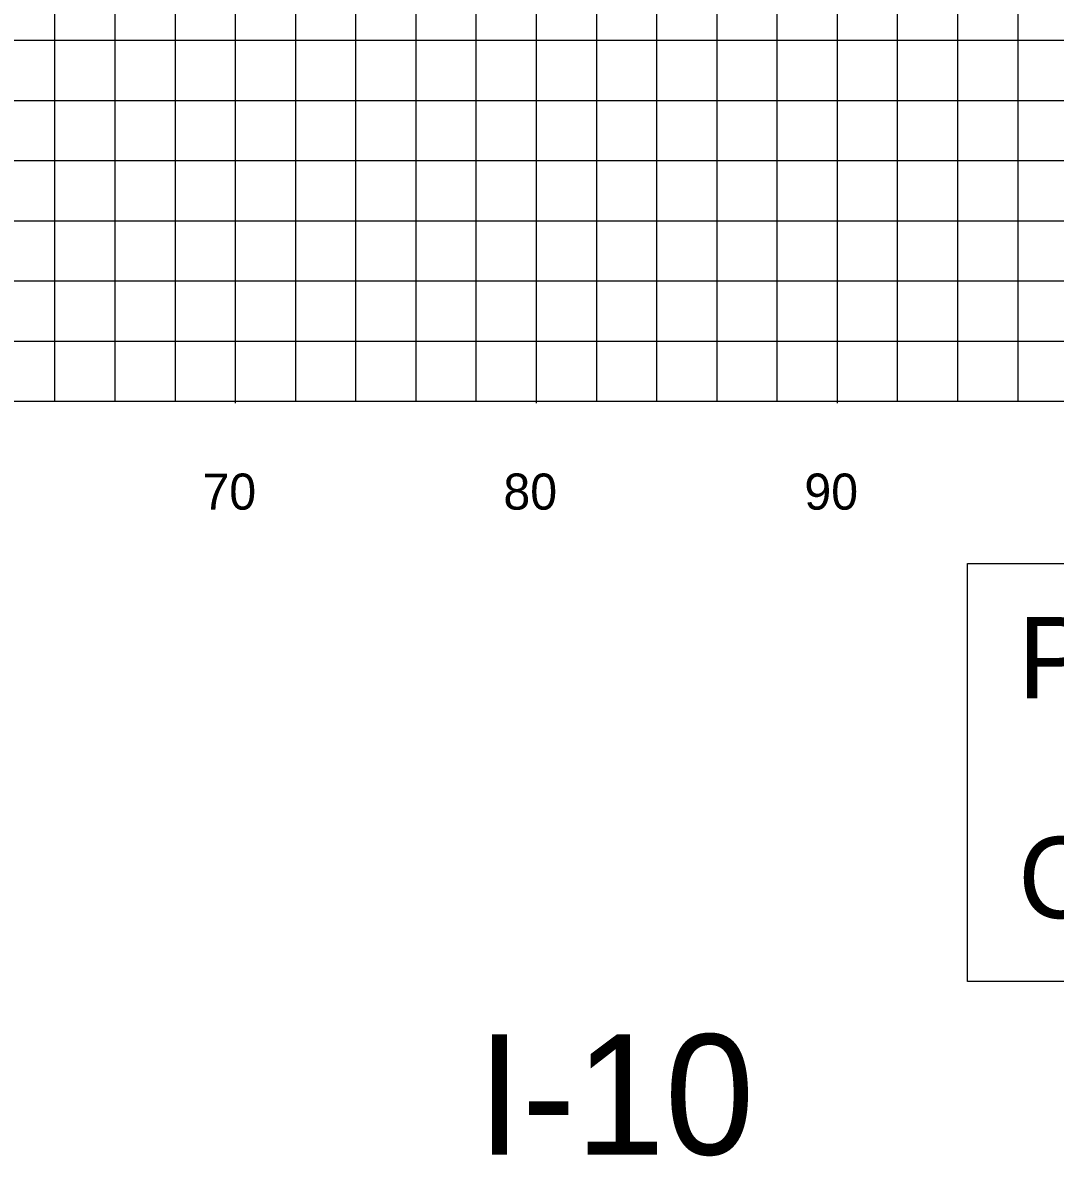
# Model space of a CAD drawing. Extents: x 1797809 to 2198143, y 249608 to 1237864.
# Drawn here: x 2195451.71 to 2195486.02, y 1237138.02 to 1237175.69 of the extents above; entities that cross this region are included whole.
import ezdxf

# ---------------------------------------------------------------- set-up
doc = ezdxf.new("R2010")
doc.units = 0
for name, color, linetype in [('10', 7, 'Continuous'), ('60', 7, 'Continuous'), ('GSSHT', 7, 'Continuous'), ('Level 30', 7, 'Continuous'), ('Level 33', 7, 'Continuous')]:
    doc.layers.add(name, color=color, linetype=linetype)

msp = doc.modelspace()

# ---------------------------------------------------------------- linework, layer by layer
at = {"layer": '60'}
for p, q in [((2195388.783, 1237163.106), (2195518.783, 1237163.106)), ((2195458.783, 1237163.046), (2195458.783, 1237163.106)), ((2195468.783, 1237163.046), (2195468.783, 1237163.106)), ((2195478.783, 1237163.046), (2195478.783, 1237163.106))]:
    msp.add_line(p, q, dxfattribs=at)
at = {"layer": 'GSSHT'}
for p, q in [((2195452.783, 1237163.106), (2195452.783, 1237223.106)), ((2195454.783, 1237163.106), (2195454.783, 1237223.106)), ((2195456.783, 1237163.106), (2195456.783, 1237223.106)), ((2195458.783, 1237163.106), (2195458.783, 1237223.106)), ((2195460.783, 1237163.106), (2195460.783, 1237223.106)), ((2195462.783, 1237163.106), (2195462.783, 1237223.106)), ((2195464.783, 1237163.106), (2195464.783, 1237223.106)), ((2195466.783, 1237163.106), (2195466.783, 1237223.106)), ((2195468.783, 1237163.106), (2195468.783, 1237223.106)), ((2195470.783, 1237163.106), (2195470.783, 1237223.106)), ((2195472.783, 1237163.106), (2195472.783, 1237223.106)), ((2195474.783, 1237163.106), (2195474.783, 1237223.106)), ((2195476.783, 1237163.106), (2195476.783, 1237223.106)), ((2195478.783, 1237163.106), (2195478.783, 1237223.106)), ((2195480.783, 1237163.106), (2195480.783, 1237223.106)), ((2195482.783, 1237163.106), (2195482.783, 1237223.106)), ((2195484.783, 1237163.106), (2195484.783, 1237223.106)), ((2195388.783, 1237175.106), (2195518.783, 1237175.106)), ((2195388.783, 1237173.106), (2195518.783, 1237173.106)), ((2195388.783, 1237171.106), (2195518.783, 1237171.106)), ((2195388.783, 1237169.106), (2195518.783, 1237169.106)), ((2195388.783, 1237167.106), (2195518.783, 1237167.106)), ((2195388.783, 1237165.106), (2195518.783, 1237165.106)), ((2195388.783, 1237163.106), (2195518.783, 1237163.106))]:
    msp.add_line(p, q, dxfattribs=at)
at = {"layer": 'Level 30'}
msp.add_lwpolyline([(2195483.109, 1237157.719), (2195518.572, 1237157.719), (2195518.572, 1237143.824), (2195483.109, 1237143.824)], close=True, dxfattribs=at)

# ---------------------------------------------------------------- texts
at = {"layer": '10'}
for s, p in [('70', (2195457.683, 1237159.506)), ('80', (2195467.683, 1237159.506)), ('90', (2195477.683, 1237159.506))]:
    msp.add_text(s, height=1.2, dxfattribs=at).set_placement(p)
at = {"layer": 'Level 30'}
for s, p in [('PRELIMINARY-', (2195484.786, 1237153.237)), ('CONSTRUCTION', (2195484.791, 1237145.931))]:
    msp.add_text(s, height=2.7, dxfattribs=at).set_placement(p)
at = {"layer": 'Level 33'}
msp.add_text('I-10', height=3.9977, rotation=360, dxfattribs=at).set_placement((2195466.808, 1237138.073))

doc.saveas('drawing.dxf')
